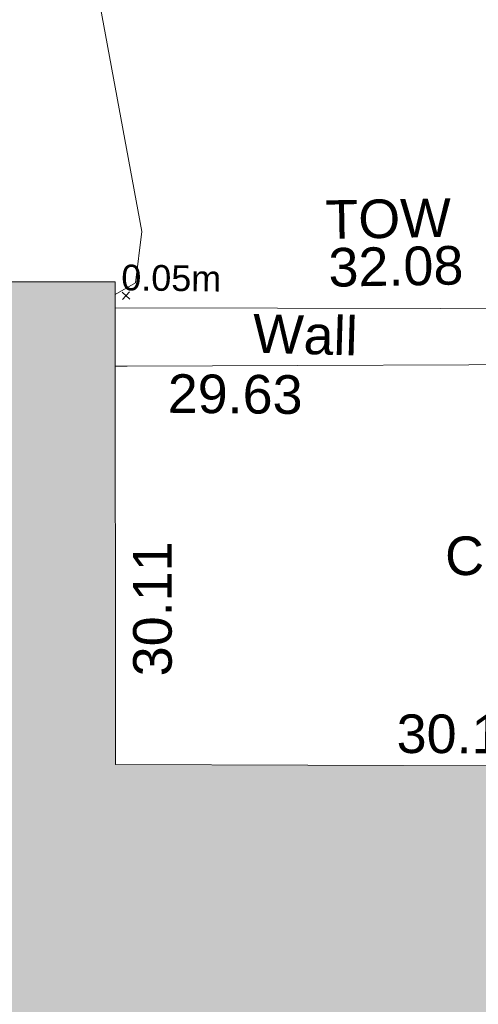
# Model space of a CAD drawing. Header units: millimetres. Extents: x -290717 to 520720, y -103372 to 287762.
# Tile 296 of 375: x 118551 to 123008, y 239168 to 248726. Entities that reach past the tile are written whole.
import ezdxf

# ---------------------------------------------------------------- set-up
doc = ezdxf.new("R2010")
doc.units = ezdxf.units.MM
doc.linetypes.add('IMPORT-UG_ELEC_LV_QLB2 _2_', pattern=[2700, 1500, -300.0000000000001, 0, -250, 150, -300.0000000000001, 0, -200])
doc.linetypes.add('IMPORT-UG_ELEC_STREET LIGHTING_QLB2 _2_', pattern=[2700, 1500, -300.0000000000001, 0, -250, 150, -300.0000000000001, 0, -200])
for name, color, linetype, lineweight, true_color in [('00_UAV_BUILDING_OUTLINE', 5, 'Continuous', 9, 0x0000ff), ('00_UAV_TOP_OF_WALL', 7, 'Continuous', 9, 0x666666), ('00_UAV_WALL', 7, 'Continuous', 9, 0x7c00a5), ('01_DTM_CONTOUR_MNR', 7, 'Continuous', 9, 0xa5a552), ('12333-PUM-2D-U-0001-C01 - Rev2_REVIT IMPORT_dwg', 7, 'Continuous', 9, 0x767676), ('A_RHA_Line', 7, 'Continuous', 9, 0x00a600), ('PUM-ELECTRIC-LV-QLB2', 1, 'IMPORT-UG_ELEC_LV_QLB2 _2_', 9, 0xff0000)]:
    doc.layers.add(name, color=color, linetype=linetype, lineweight=lineweight, true_color=true_color)
for name, color, linetype, lineweight in [('00_UAV_SURVEY_TEXT', 7, 'Continuous', 9), ('A_RHA_Detail', 7, 'Continuous', 9), ('GEN-TEXT', 7, 'Continuous', 9)]:
    doc.layers.add(name, color=color, linetype=linetype, lineweight=lineweight)
doc.styles.add('Arial_1', font='arial.ttf', dxfattribs={"height": 250})
doc.styles.add('Swis721 Lt BT_2', font='swissl.ttf', dxfattribs={"height": 375})

# ---------------------------------------------------------------- blocks, each defined once
blk = doc.blocks.new('12333-PUM-2D-U-0001-C01 - Rev2_REVIT IMPORT_dwg_MGS62954_T2_Galway_ITM_3d_Rev1-2077680-Site Location Plan Existing')
at = {"layer": '00_UAV_WALL', "color": 254, "true_color": 0xcccccc, "flags": 128}
for points in [[(534025713.02202, 725799229.0279396), (534030446.4721144, 725799137.6940099), (534032295.5120001, 725799102.0160002), (534032294.4580168, 725799035.6183711), (534032287.0795109, 725798570.7957666), (534031994.2650043, 725798575.1592485)], [(534030795.822911, 725798591.8091975), (534025818.7296135, 725798660.9559269), (534025703.5377153, 725798662.5562873)]]:
    blk.add_lwpolyline(points, dxfattribs=at)
at = {"layer": '01_DTM_CONTOUR_MNR', "color": 254, "true_color": 0xcccccc, "flags": 128}
blk.add_lwpolyline([(534025715.1695529, 725799357.2942255), (534025914.2059693, 725799468.7844578), (534025985.9064247, 725799966.4141912), (534025180.0000002, 725804780.0000001)], dxfattribs=at)
at = {"layer": '00_UAV_BUILDING_OUTLINE', "color": 251, "true_color": 0x666666, "char_height": 375, "width": 1495.902363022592, "attachment_point": 1, "line_spacing_factor": 1.005061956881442, "style": 'Swis721 Lt BT_2'}
for s, insert, rotation in [('30.11', (534025824.7888432, 725795649.1132455), 89.04079955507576), ('30.17', (534028379.214619, 725795235.5494721), 358.8250543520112)]:
    blk.add_mtext(s, dxfattribs=dict(at, insert=insert, rotation=rotation))
at = {"layer": '00_UAV_SURVEY_TEXT', "color": 251, "true_color": 0x666666, "insert": (534028875.8000001, 725796950.6296078), "char_height": 375, "width": 3286.236302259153, "attachment_point": 1, "line_spacing_factor": 1.005061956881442, "style": 'Swis721 Lt BT_2'}
blk.add_mtext('CONCRETE', dxfattribs=at)
at = {"layer": '00_UAV_TOP_OF_WALL', "char_height": 375, "attachment_point": 1, "line_spacing_factor": 1.005061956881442, "style": 'Swis721 Lt BT_2'}
for s, insert, width in [('TOW', (534027769.3170696, 725800235.7491298), 1343.937678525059), ('32.08', (534027791.778977, 725799771.9012071), 1495.902363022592)]:
    blk.add_mtext(s, dxfattribs=dict(at, insert=insert, width=width))
at = {"layer": '00_UAV_WALL', "color": 251, "true_color": 0x666666, "char_height": 375, "attachment_point": 1, "line_spacing_factor": 1.005061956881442, "style": 'Swis721 Lt BT_2'}
for s, insert, width, rotation in [('Wall', (534027054.476658, 725799146.6461433), 1130.237340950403, 357.334007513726), ('29.63', (534026213.5529042, 725798576.1078167), 1495.902363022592, 358.493569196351)]:
    blk.add_mtext(s, dxfattribs=dict(at, insert=insert, width=width, rotation=rotation))
blk = doc.blocks.new('12333-PUM-2D-U-0001-C01 - Rev2_REVIT IMPORT_dwg-1620468-Site Location Plan Existing')
at = {"layer": 'GEN-TEXT', "color": 253, "true_color": 0xaaaaaa}
for p, q in [((384704.9948137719, 183455.2884822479), (384775.7054918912, 183525.9991603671)), ((384775.7054918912, 183455.2884822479), (384704.9948137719, 183525.9991603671))]:
    blk.add_line(p, q, dxfattribs=at)
blk.add_blockref('12333-PUM-2D-U-0001-C01 - Rev2_REVIT IMPORT_dwg_MGS62954_T2_Galway_ITM_3d_Rev1-2077680-Site Location Plan Existing', (-533641079.6498471, -725615854.3561786))
at = {"layer": 'PUM-ELECTRIC-LV-QLB2', "insert": (385186.6327058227, 183778.7259696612), "char_height": 250, "width": 1160.025439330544, "attachment_point": 2, "rotation": 358.29031541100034, "line_spacing_factor": 0.9417779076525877, "style": 'Arial_1'}
blk.add_mtext('0.05m', dxfattribs=at)

msp = doc.modelspace()

# ---------------------------------------------------------------- hatches: boundary and pattern name
at = {"layer": 'A_RHA_Detail', "true_color": 0xc0c0c0}
h = msp.add_hatch(color=9, dxfattribs=at)
h.paths.add_polyline_path([(-80880.60083898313, -68502.79057078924), (-80400.86592458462, -68483.4150911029), (-80400.86592458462, -62984.64684182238), (-24474.85765180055, -63009.32043784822), (-24456.14471274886, -50840.30023854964), (-36622.55041054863, -50831.65104346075), (-36622.5504104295, -44228.57792609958), (-50959.05265825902, -44213.68205212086), (-50959.05265825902, -42573.78171509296), (-54563.93258049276, -42571.21897729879), (-54565.69773355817, -45054.17447471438), (-92408.82109324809, -45027.27149617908), (-92411.78875845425, -49201.74309219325), (-100061.9988811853, -49201.74309219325), (-100052.221444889, -64852.82557835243), (-86120.90825231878, -64852.82557835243), (-86092.16626519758, -62957.90041523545), (-84861.10047611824, -62957.90041520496), (-84854.79054275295, -68240.10973718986), (-80870.60226895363, -68240.10973718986)])
h.paths.add_polyline_path([(-137238.9269955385, -68461.93840922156), (-132719.7426408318, -68433.06336920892), (-132847.0731201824, -62850.0428228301), (-130454.6837966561, -62916.63108081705), (-130498.2830220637, -61355.8539363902), (-117581.136331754, -61423.42893434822), (-117492.3908565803, -49183.91309186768), (-125136.5200282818, -49178.47881939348), (-125133.5727033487, -45032.61887132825), (-163007.1824077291, -45005.69421944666), (-163007.1824077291, -44090.29634113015), (-163123.8521375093, -44090.21339942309), (-163122.6389897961, -42383.751842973), (-166563.8543420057, -42383.75184295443), (-166565.0349082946, -44044.3982420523), (-193158.4656786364, -44025.49275802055), (-193195.152889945, -62863.6565097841), (-137269.7106414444, -62916.63108078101), (-137254.3708868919, -65679.90523788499)])
h.paths.add_polyline_path([(120310.9497607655, -32334.2823016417), (120312.4652266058, -31610.73011961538), (133451.2244789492, -31638.24899384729), (133469.2230092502, -19717.98315777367), (121295.7536929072, -19692.48606427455), (121319.8434528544, -8190.941560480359), (112277.0825929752, -8172.001674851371), (112263.1769726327, -14811.12345451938), (78285.85310969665, -14739.95861435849), (78292.82277619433, -8167.077575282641), (76545.55099677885, -8163.40371230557), (69355.76844230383, -8152.931592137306), (69353.66597202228, -9156.746357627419), (68372.60878942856, -9154.691552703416), (68372.60878942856, -13705.52853212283), (69333.72334743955, -13707.54156767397), (69325.07112544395, -16249.53369225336), (66623.4489111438, -16249.53369225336), (66619.79243932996, -17995.29925522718), (65989.07757491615, -17995.29925522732), (65985.44262769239, -19730.78799479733), (57152.23993372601, -19712.28702423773), (57127.42535098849, -31559.89461998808), (70277.87165423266, -31587.43801817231), (70277.87165428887, -32271.74147154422), (78263.96947906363, -32285.12944888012), (78266.62669288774, -31019.79372153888), (112335.8856506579, -31091.15111856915), (112335.8856506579, -32317.57330550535), (119781.4233959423, -32333.17321910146)])
h.paths.add_polyline_path([(7503.71740934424, -1791.43926322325), (15482.43097389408, -674.0213230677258), (15484.0826184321, 148.1327206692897), (56188.28042539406, 205.5276654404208), (56155.8432600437, 14338.31663138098), (18016.62665932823, 14236.4814953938), (17967.9025208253, 34313.18372075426), (21727.10644861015, 34324.06926249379), (21708.9097307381, 40608.10218319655), (18009.66447156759, 40608.10218325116), (17995.54603703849, 45483.75063445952), (9770.084212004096, 45420.63294734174), (3966.216019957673, 45443.14492469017), (3984.771235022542, 14176.56786831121), (1023.062455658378, 14176.56786840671), (-276.5134647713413, 14190.52623465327), (-231.6790044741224, 5976.811441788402), (-226.4491536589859, 193.7444677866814), (1220.250839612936, 179.5999159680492), (7477.609307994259, 143.2867556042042), (7488.638446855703, -674.0213230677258)])
h.paths.add_polyline_path([(77755.59663317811, 53.47451145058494), (77729.51881611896, 1699.844979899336), (94464.47132486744, 1659.976083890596), (94606.37913471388, 17991.39023626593), (88810.41901146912, 18015.03260816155), (88799.89418497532, 14436.74271609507), (69413.88950349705, 14457.87738898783), (69377.35724448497, 99.62816357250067), (70760.85642036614, 92.0068082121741)])
h.paths.add_polyline_path([(61252.12079698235, 46453.95617369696), (105774.7348988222, 46472.68783510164), (105768.2642197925, 61852.61234310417), (92285.13876306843, 61852.61234310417), (92308.59670397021, 65784.30757142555), (96107.46680002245, 65767.6044524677), (96059.6808111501, 75209.20847378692), (101084.8427276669, 75071.88872768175), (104988.0046543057, 74765.36560410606), (108403.6894220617, 74363.84089439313), (112009.2703903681, 73787.25420864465), (115645.3524814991, 73049.69667210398), (116890.8108050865, 72761.69136255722), (120208.9929832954, 71893.18353872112), (120865.241739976, 71703.68487155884), (124135.6329505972, 70669.67317909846), (127435.6253142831, 69480.50055823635), (127820.4368655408, 69394.93141813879), (128274.3081769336, 69331.69585757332), (128731.879114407, 69306.66104520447), (129189.9401456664, 69320.00258265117), (129645.2782985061, 69371.62688830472), (130094.6997111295, 69461.17185607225), (130535.0520071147, 69588.00939078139), (130963.2464342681, 69751.2498188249), (131376.279516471, 69949.74812593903), (131771.254123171, 70182.11198906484), (132162.5575600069, 70460.54046602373), (132496.0921582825, 70741.69081117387), (132820.8713676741, 71064.98072578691), (133117.4593294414, 71414.31364276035), (133383.77568926, 71787.23923958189), (133616.5473239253, 72178.53728446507), (133817.1647262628, 72590.54524901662), (133982.6025969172, 73017.89547517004), (134111.7005086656, 73457.59040804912), (134203.5529320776, 73906.545904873), (134257.5155882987, 74361.61286220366), (134272.5462649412, 74819.59931534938), (134250.5259874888, 75277.29281749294), (134189.6227572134, 75731.48297750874), (134090.9274700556, 76178.98397761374), (133955.1324028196, 76616.65691996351), (133783.1900598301, 77041.4318434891), (133576.3064937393, 77450.3292564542), (133335.9328436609, 77840.48103831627), (133063.7551572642, 78209.15055536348), (132761.6825665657, 78553.75185442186), (132431.8338935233, 78871.86780505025), (132076.5227904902, 79161.26705200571), (131698.2415079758, 79419.91966864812), (131299.6434187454, 79646.01139199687), (131093.5942456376, 79746.34209763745), (132146.0467355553, 83110.22226149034), (122787.763295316, 86282.54285521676), (121604.3555410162, 82800.35918872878), (117095.9864226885, 83870.84033788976), (116841.9598400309, 83526.35449576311), (116120.5435466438, 91221.9361197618), (110237.7341284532, 91274.27491024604), (110194.3680786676, 90435.39030217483), (104988.0046543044, 90486.49901569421), (104973.2761846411, 94309.82427956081), (103746.1314668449, 94309.82427962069), (103839.9937121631, 122852.1474272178), (96365.09202303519, 122931.9599471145), (96350.3400238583, 123952.416858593), (104555.5505249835, 123902.1925258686), (104607.3234457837, 120248.5396157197), (125502.5015002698, 120134.193340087), (125662.0200253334, 137657.3796883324), (114479.5865733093, 137699.2256881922), (114382.3062641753, 129149.9458158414), (104644.1590035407, 129187.997507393), (104577.9931702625, 126217.3903165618), (101184.4926405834, 126159.1566967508), (101264.6166812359, 135959.2655565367), (89967.23177303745, 135988.8856164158), (89927.63362986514, 125823.6463181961), (93630.53562299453, 125840.7948842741), (93580.6568888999, 122931.9599471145), (88697.38835373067, 122904.7310127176), (88679.38989541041, 95739.0914377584), (86378.25848993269, 95739.0914377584), (86378.18187189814, 96178.10083375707), (83279.5074328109, 96200.92083330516), (83273.62493422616, 95735.74732136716), (70169.67509616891, 95733.22421950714), (70166.2684274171, 96272.07409350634), (66674.99731291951, 96257.14073659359), (66654.74538556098, 95755.71092140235), (65784.77231076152, 95755.71092140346), (65887.65094981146, 117470.6305650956), (53473.34271625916, 117487.9046429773), (53434.44066306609, 98570.4634906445), (40649.41626913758, 98570.46349066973), (40610.16711556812, 94406.01479082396), (38853.82372865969, 94410.36303444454), (38848.65589191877, 89463.65332732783), (40612.46601909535, 89518.45976927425), (40665.38257359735, 86257.73741131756), (38372.19584673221, 86305.7230928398), (38369.79373532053, 76901.0507917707), (50937.95125076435, 76944.40198877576), (50922.88567283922, 74598.78180893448), (56484.90611318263, 74588.85093774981), (56484.9061131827, 75194.85181998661), (92465.40372273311, 75233.02581663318), (92645.92783659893, 71766.64845097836), (89810.5550181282, 69362.83965827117), (85313.16173971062, 69360.94750424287), (85313.16173971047, 66907.40508090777), (75210.14498260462, 66903.15451592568), (75210.14498260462, 63815.70944554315), (70819.40014306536, 63815.70999204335), (70819.21601502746, 64253.35708063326), (69456.8341568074, 64253.35708063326), (69455.71957374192, 66901.99623168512), (61303.3285675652, 66898.56680686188), (61304.56054652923, 63970.32021231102), (70500.41048205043, 63970.32021223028), (70500.40885431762, 61852.59006210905), (61245.64388480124, 61848.69637492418), (61252.12079698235, 46455.07044720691)])
h.paths.add_polyline_path([(-17153.16561239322, 48569.32684293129), (-17153.16561227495, 60770.38083690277), (-29362.88357762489, 60774.7042869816), (-29362.88357762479, 67399.20394583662), (-43507.25361058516, 67405.01911302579), (-43488.53133082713, 69093.07334179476), (-45766.41866234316, 69109.32868391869), (-45794.34620035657, 67405.01911302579), (-47272.11273197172, 67404.21245453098), (-47272.44887636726, 66454.91798912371), (-86004.56386335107, 66468.6329952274), (-86006.66970790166, 60521.58362724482), (-92662.8772251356, 60521.58362724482), (-92666.53762789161, 50184.35611936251), (-79752.016597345, 50179.78302554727), (-79752.016597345, 48591.49323813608), (-17157.71631240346, 48569.32845421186)])
h.paths.add_polyline_path([(-201056.4185879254, 48628.75479108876), (-138377.9751621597, 48634.64535782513), (-138377.9751621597, 50133.28202330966), (-125467.710581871, 50134.49533928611), (-125468.6909603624, 60566.19036866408), (-132186.8595615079, 60565.86652591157), (-132187.4203588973, 66533.01978768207), (-170643.3098734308, 66805.61809689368), (-170643.3098732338, 67738.78475851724), (-200340.0100486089, 67488.93693767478), (-200348.7175167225, 60827.7802510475), (-201057.5650552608, 60827.71357562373), (-201056.6510294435, 51102.0431337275)])
h.paths.add_polyline_path([(-240051.5126725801, 54769.1949116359), (-239444.4902595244, 54811.10754483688), (-239186.5396225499, 54841.92927608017), (-238764.8191578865, 54940.98166103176), (-238382.4735933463, 55122.46891391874), (-237990.3402229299, 55354.87497237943), (-237269.2031026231, 55936.21514997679), (-237030.2712443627, 56228.66101920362), (-236793.0039600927, 56569.31473977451), (-236554.5880579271, 57004.26389721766), (-236432.7219585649, 57267.46508911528), (-236300.0815274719, 57753.26239002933), (-236250.7285154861, 58017.17885687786), (-236235.6490610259, 58516.21786795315), (-236233.2538430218, 58987.85640057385), (-236213.702979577, 59823.48083772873), (-236363.8287856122, 59820.8603820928), (-236634.0279869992, 60698.06075831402), (-236391.9547756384, 61432.1972634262), (-236225.4740089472, 61435.10319604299), (-236201.6036570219, 62637.68779599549), (-232563.5271750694, 62639.28734435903), (-232563.5271750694, 63049.03842407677), (-232732.1945866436, 63049.15302221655), (-232860.1521278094, 63457.9589027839), (-232731.6068089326, 63914.24862701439), (-232560.8209657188, 63914.24862701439), (-232521.9864006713, 70597.99604498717), (-240628.6947850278, 70598.85496274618), (-240629.7923196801, 72350.98321581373), (-246412.6011213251, 72347.36085937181), (-246412.6011213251, 70616.45923939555), (-254449.5805725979, 70618.60952619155), (-254454.637144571, 70754.06491724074), (-254469.7140363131, 73191.6627625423), (-263883.2532625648, 73267.83063692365), (-263902.4181505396, 68260.74348557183), (-263714.8217520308, 68259.82096576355), (-263552.9672900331, 67819.6543439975), (-263719.0883117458, 67392.20684197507), (-263913.629869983, 67392.20684288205), (-263956.7001914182, 58633.76423459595), (-260181.1963171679, 58611.22607638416), (-260192.3146984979, 56354.25111578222), (-257184.684388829, 56339.46086010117), (-257213.4419958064, 57092.93866025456), (-257338.5163846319, 57093.27331227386), (-257471.0109295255, 57531.7457231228), (-257338.5163845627, 58062.22513700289), (-257203.4956297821, 58064.06881293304), (-257173.5751889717, 58598.54056827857), (-256478.2273617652, 58575.27357918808), (-256478.2273617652, 58788.51859477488), (-256013.0091299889, 58911.92701537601), (-255397.0786589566, 58780.99767608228), (-255397.0786664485, 58595.98242230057), (-243809.8853614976, 58585.92793205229), (-243805.3570672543, 58352.04527760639), (-243740.9394682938, 57884.52572396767), (-243619.083060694, 57421.84877501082), (-243424.3877541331, 56943.65915328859), (-243247.1437899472, 56608.24157716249), (-243003.0710577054, 56249.99021479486), (-242732.2093200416, 55932.75703086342), (-242371.7230179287, 55603.12658814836), (-242141.2551255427, 55424.88676771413), (-241804.9643038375, 55216.88439829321), (-241529.464082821, 55077.02869058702), (-241100.6275144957, 54917.18295005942), (-240836.2134980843, 54840.82833179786), (-240453.4486196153, 54788.6078413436), (-240203.3756532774, 54776.52967577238)])
h.paths.add_polyline_path([(40276.69022620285, 59895.3641775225), (40328.62676026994, 69196.9439153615), (36588.99968782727, 69217.82459101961), (36619.46637569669, 74674.25962431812), (32264.36460075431, 74687.02318924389), (32233.48293864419, 69156.26826309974), (11916.69390488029, 69269.70959690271), (11966.66200108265, 78218.75165977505), (29087.50901742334, 78123.15526811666), (29143.44567202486, 88141.13700481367), (15719.34879623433, 88216.09212957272), (15732.60379610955, 90589.99788900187), (4594.294101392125, 90652.19003492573), (4525.129359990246, 78265.12250452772), (10096.76365550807, 78234.01258734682), (10077.43887221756, 74773.03821913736), (4547.641142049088, 74803.91453678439), (4465.579974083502, 60107.16002351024), (19125.89094757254, 60025.30234268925), (19139.86249371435, 62527.53804648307), (31738.59196305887, 62457.19146407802), (31724.55430855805, 59943.11609818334), (38369.79364222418, 59906.01157297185)])
h.paths.add_polyline_path([(-246083.0241259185, 72334.29150213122), (-246083.0594797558, 72334.30275087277), (-246208.2905500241, 72334.29150213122)])
h.paths.add_polyline_path([(-114575.3004830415, 112178.0758696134), (-114575.3246436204, 112178.0758696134), (-114707.2752166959, 115801.5811617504)])
h.paths.add_polyline_path([(-154699.9178766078, 101760.4080976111), (-114382.0503338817, 101776.0542915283), (-114382.0503338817, 106926.936016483), (-113755.641395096, 106927.1791078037), (-113757.5507412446, 111847.2721532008), (-114431.6837526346, 111847.2721532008), (-114431.8098651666, 112178.075869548), (-114575.3004830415, 112178.0758696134), (-114578.9984943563, 121707.2390834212), (-123056.9849702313, 121707.2390834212), (-123068.8201032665, 156452.7036899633), (-119381.2340625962, 156454.1347343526), (-119381.2340625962, 160165.8603541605), (-115501.031452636, 160167.3661472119), (-115503.3750945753, 166206.5793118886), (-132411.7987151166, 166599.6604729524), (-132411.8243306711, 166665.6603411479), (-135275.0124468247, 166664.5489553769), (-135275.0124468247, 166628.1883102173), (-135911.3205077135, 166628.1944503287), (-135911.3479256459, 166352.1604668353), (-152521.1633846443, 166345.7145607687), (-152518.3680955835, 159142.6836790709), (-150699.3133726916, 159117.9265656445), (-150755.6690356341, 122560.6912032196), (-151059.2005266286, 122560.6912032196), (-151061.0981347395, 121302.4374931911), (-154138.3148337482, 121372.6012653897), (-154138.3148337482, 121865.183451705), (-154704.3888425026, 121867.2611370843), (-154688.5451973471, 119352.3937021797), (-154745.5933227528, 119352.3715636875), (-154745.5763474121, 118722.1532660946), (-160794.1544526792, 118748.744283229), (-160794.1544527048, 119410.5425977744), (-163852.1622693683, 119422.408321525), (-163855.0715294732, 118762.2003111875), (-167568.6765459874, 118778.5256058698), (-166634.6619849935, 124395.1277019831), (-166843.6206842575, 124471.2090400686), (-167568.6765459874, 124707.6250904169), (-168028.2173235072, 124841.3808643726), (-168630.5006276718, 124991.3056740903), (-169238.2056070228, 125117.4693074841), (-169850.3952285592, 125219.6772877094), (-170466.1255403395, 125297.7720169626), (-171089.1102599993, 125351.8553033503), (-171704.4065937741, 125381.1774254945), (-172325.0479971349, 125386.3595015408), (-172782.2248668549, 125374.5832363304), (-173401.7764236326, 125337.4554476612), (-174019.3926983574, 125276.0328036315), (-174634.1213722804, 125190.4100127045), (-175245.0145766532, 125080.7190996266), (-176047.1958093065, 124895.7675261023), (-176665.4852587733, 124724.7228134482), (-177045.3001228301, 124609.1129151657), (-177631.5127793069, 124405.2077276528), (-176665.4852586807, 118818.5158793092), (-177558.9402083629, 118822.4435769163), (-177662.2853368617, 125263.4341236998), (-176365.3912352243, 126542.9270807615), (-159462.2970490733, 126319.9103917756), (-157057.7396790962, 128609.0850976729), (-157060.6673204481, 136153.1661957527), (-158638.8016610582, 137740.2441626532), (-159352.3735831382, 137740.2441626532), (-161634.4140635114, 140201.1078539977), (-168727.9404946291, 140256.8191147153), (-171035.0401162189, 137942.884730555), (-174184.1459014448, 137942.884730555), (-176460.1168228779, 140292.2858551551), (-177341.68569345, 140292.285855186), (-177341.7114445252, 140358.4281613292), (-183428.5803825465, 140356.0660244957), (-185921.6385984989, 137917.4639097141), (-185921.6385985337, 131757.309115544), (-186906.8767412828, 131756.9267734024), (-187725.3914540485, 130809.9989183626), (-187724.0588902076, 127376.1828149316), (-186481.0281350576, 126304.557648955), (-186479.4846755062, 122327.2959175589), (-185176.2828158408, 121059.4673825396), (-180304.1129154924, 121059.4673825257), (-180304.1136492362, 118802.0484409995), (-193555.3706955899, 118802.0484409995), (-193555.3686998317, 133117.8341649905), (-192593.6442938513, 133118.2073819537), (-192593.6442938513, 134200.8158367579), (-192224.6284783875, 134200.9592041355), (-192225.5653014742, 136615.0101267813), (-192595.0012461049, 136615.0101267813), (-192595.4357332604, 137734.4745166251), (-193589.2709668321, 137734.4746851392), (-193589.2685988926, 147474.5705834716), (-193163.2062206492, 147492.8644728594), (-192606.8095195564, 147551.4951472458), (-192359.9383250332, 147589.5931622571), (-192199.8207947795, 147616.5827293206), (-191882.7548926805, 147682.9245600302), (-191568.5380071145, 147761.6632019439), (-191020.2573150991, 147932.4221712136), (-190950.5841382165, 147955.8263236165), (-190647.7999969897, 148070.951423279), (-190349.769078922, 148197.8750093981), (-190056.9509284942, 148336.4013817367), (-189769.7970512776, 148486.316942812), (-189375.4954991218, 148717.2624196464), (-189132.9060261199, 148873.2749095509), (-188867.5421091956, 149059.0543930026), (-188609.6764469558, 149255.1087866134), (-188354.9814056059, 149465.3525772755), (-188079.6339208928, 149713.8792482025), (-187884.9836199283, 149901.8220103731), (-187538.2510284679, 150274.4802367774), (-187446.2998447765, 150378.396083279), (-187241.3270201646, 150629.2310214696), (-187046.3599558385, 150887.9197697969), (-186861.699277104, 151154.0634500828), (-186546.1373636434, 151669.8298752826), (-186524.4196769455, 151707.063245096), (-163675.289831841, 151669.8298752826), (-163687.5843044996, 148134.0767945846), (-157303.6541541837, 148136.4921063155), (-157303.6541541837, 155759.9150161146), (-157557.4317586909, 155765.0384228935), (-157555.9168973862, 166678.0466575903), (-187009.2021991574, 166699.7464767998), (-187013.0952111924, 162054.4009359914), (-188707.1775469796, 162044.5925187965), (-188705.9961893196, 155021.5333641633), (-188737.9999316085, 154650.5326603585), (-188799.0133970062, 154283.1866125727), (-188857.2045401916, 154035.4341107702), (-188966.1106131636, 153679.3368924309), (-189102.6200311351, 153332.8820747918), (-189265.8911677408, 152998.2056672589), (-189454.9174010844, 152677.3710606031), (-189645.2484685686, 152421.322012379), (-189916.9563410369, 152104.2450531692), (-190212.7041973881, 151809.4634871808), (-190530.6686598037, 151538.7947475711), (-190868.889367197, 151293.9075915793), (-191225.2810786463, 151076.3118324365), (-191597.6465194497, 150887.3490190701), (-192092.8415776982, 150682.5621956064), (-192485.2937347, 150569.6612301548), (-192903.8930807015, 150482.2408890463), (-193187.215491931, 150440.8868273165), (-193594.1866364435, 150407.1257787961), (-193594.5953882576, 151459.989522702), (-205369.2399268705, 151455.4201248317), (-205354.452352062, 113350.0822379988), (-207187.1580384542, 113349.3709450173), (-207184.3024929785, 105991.0636522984), (-205312.8709512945, 105991.0636522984), (-205311.2365670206, 101769.6553082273), (-175488.645120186, 101781.2285901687), (-175488.645120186, 110889.6985621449), (-154703.462766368, 110897.5679794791), (-154700.5193329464, 103310.2697088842)])
h.paths.add_polyline_path([(193735.9435692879, 113047.8274775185), (208865.0938716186, 114991.026643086), (208976.1154122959, 114126.6471161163), (216447.8967330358, 115086.3281915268), (216038.7305308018, 118271.970241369), (232648.5073383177, 120405.3421627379), (233425.9936153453, 114352.0734369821), (240632.2017567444, 115277.6440986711), (239854.8412683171, 121329.9334728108), (256406.8682407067, 123455.8879629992), (257091.7572256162, 118089.1198988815), (264572.287122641, 119040.8180953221), (261877.8350554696, 138524.7609215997), (259178.7147038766, 138221.6086023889), (259197.3483654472, 137439.0084132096), (254686.1480587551, 136897.0007613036), (255412.6810205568, 131314.8303174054), (240852.7447965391, 129522.4514055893), (239771.0426540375, 137918.8519126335), (240649.582243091, 138010.1984551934), (240062.3063116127, 142776.6750342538), (239165.7694641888, 142685.0143484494), (237630.9646614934, 151018.3171733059), (266172.8791088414, 154560.7889781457), (271297.187694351, 142612.4006970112), (276531.7397502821, 144861.0987145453), (274941.5029779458, 148527.903728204), (302074.530765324, 160134.9084326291), (300215.9323773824, 164320.1841173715), (301528.161327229, 164907.0997990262), (300405.1237791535, 167477.8916353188), (299016.6944531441, 166945.7181825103), (295626.7488506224, 174518.7544287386), (294333.0289184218, 177537.1551681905), (287288.847594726, 174518.7544287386), (289427.6893504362, 169661.0163464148), (272956.7816584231, 162557.1203578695), (271943.2187786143, 164897.4305293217), (267016.3118217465, 162764.0369715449), (268502.3094164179, 159357.043014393), (265200.4029571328, 157946.4096681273), (226856.4166955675, 153146.7821791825), (227510.3041274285, 148852.0205335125), (228280.9873164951, 141179.0007484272), (227302.3544112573, 141050.2812999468), (227895.3788231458, 136433.1758633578), (228748.5501749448, 136523.8855003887), (229602.307730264, 128023.7667641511), (217691.2359889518, 126493.8999679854), (217642.3600127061, 126874.4332670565), (215138.5007311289, 126552.8357430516), (215194.9980427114, 126112.9650749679), (215015.6132225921, 126089.9247571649), (214840.967257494, 127449.6644606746), (192258.7012018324, 124549.1816390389), (193486.3576426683, 114991.026643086)])
h.paths.add_polyline_path([(-78076.24179098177, 117605.518872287), (-78076.23951907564, 117610.0871212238), (-78070.31812256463, 129485.733079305), (-74723.15926546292, 129478.3852560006), (-74723.15926546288, 125435.7860625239), (-48015.64546089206, 125380.0246061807), (-47996.55031653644, 135872.5822179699), (-61198.159180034, 135901.5630078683), (-74714.72264147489, 135923.5088764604), (-74723.62876031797, 131865.2975510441), (-78070.31812256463, 131872.6421692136), (-78062.97909490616, 149549.768943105), (-58292.26570494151, 149541.5607197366), (-58292.26570494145, 148946.2407608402), (-37707.70924049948, 148937.6946534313), (-37707.70924049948, 159740.0690313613), (-44148.26955758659, 159742.7429641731), (-44148.26955758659, 162961.3319175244), (-49829.95437586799, 162961.3319175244), (-49830.92144141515, 160632.0129326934), (-78494.0902662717, 160643.9130440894), (-78494.0902662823, 161615.1537737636), (-78739.22585210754, 161615.2555472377), (-78691.79195364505, 168187.9195488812), (-90844.5764503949, 168126.8149080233), (-90962.52567696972, 152686.7636278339), (-89064.97866810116, 152685.97582136), (-89079.54115383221, 117610.0871212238), (-78374.80210165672, 117605.6428258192)])
h.paths.add_polyline_path([(69254.82576126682, 129235.9722870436), (69259.97086178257, 136167.7892474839), (86068.0992678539, 136131.0235193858), (86008.66431381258, 164703.3084147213), (58789.63167882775, 164723.5115811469), (58789.63167882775, 170119.2062865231), (54460.16324890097, 170122.4198087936), (54457.21717773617, 166153.2792453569), (47042.21516498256, 166158.7829869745), (47041.10931533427, 164668.9097040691), (39173.27935198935, 164674.7495545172), (39172.83712618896, 164078.9539098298), (17014.87910992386, 164095.400525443), (17002.38841206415, 147267.1142245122), (12659.63471563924, 147267.1142245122), (12653.6008753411, 139137.9291796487), (17031.41608901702, 139134.6797717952), (17024.58791744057, 129935.3194463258), (39191.34773726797, 129918.8662983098), (39191.34773726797, 129258.2867272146), (69014.0340609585, 129236.1510132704)])
h.paths.add_polyline_path([(39265.62356917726, 139467.8223435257), (33050.91021530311, 139484.1586867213), (33087.56357182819, 153427.9220784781), (39277.60130890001, 153411.6505991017), (39277.60130890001, 152830.3127277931), (43058.29603858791, 152820.3745823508), (43024.83899408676, 140092.5601633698), (39267.2657899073, 140092.5601633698)])
h.paths.add_polyline_path([(1979.548949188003, 189123.2414339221), (18699.10403225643, 189180.0465563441), (18678.46874727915, 195253.6675675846), (24349.02704558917, 195272.9334349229), (24334.96888369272, 199550.7690689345), (28829.78348971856, 199566.0403168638), (28798.35772162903, 208815.6446465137), (24334.94961552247, 208806.1514042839), (24333.90624838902, 209113.2475694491), (16811.59093053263, 209087.6902915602), (16806.58456496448, 208843.590909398), (6772.293057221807, 208809.4991440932), (6797.166076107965, 201488.5780549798), (-8471.058649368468, 201436.7038403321), (-8471.058649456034, 200429.0172029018), (-11856.09020773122, 200417.5164702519), (-11823.72827012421, 190892.3684139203), (-7614.729360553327, 190904.9356358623), (-7614.729360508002, 190170.8290169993), (-4608.619189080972, 190169.2993656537), (-4608.238782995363, 190916.8832264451), (1973.379031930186, 190939.2444093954), (1977.122761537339, 189837.3456606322)])
h.paths.add_polyline_path([(-20506.2213294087, 190640.028646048), (-20122.28942212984, 206347.1214480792), (-41550.34215554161, 207015.255795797), (-41462.26177905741, 210449.6195896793), (-31391.41053375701, 210152.0276719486), (-31078.64493158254, 223862.574366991), (-44305.08575746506, 224230.797228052), (-44490.79956595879, 211865.5542346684), (-47510.12209651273, 211942.9901386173), (-47722.57925074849, 203659.0205615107), (-47076.06680551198, 203635.3001466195), (-47175.4684425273, 199531.9403872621), (-46801.21126120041, 199520.4703265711), (-46873.68175963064, 195478.589946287), (-44600.40472249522, 195425.25597799), (-44685.88459510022, 192243.2795180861), (-38073.99929110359, 192135.6564361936), (-38104.39995468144, 191126.9722513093), (-21537.79264469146, 190668.5723413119)])
h.paths.add_polyline_path([(16801.02360974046, 195961.5001375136), (9656.615133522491, 196015.1086064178), (9643.83815057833, 199513.9922857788), (11631.77992465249, 199485.8321209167), (11631.79209405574, 203322.2460457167), (16806.58456511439, 203391.4855727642), (16801.04077099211, 195984.4293109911)])
h.paths.add_polyline_path([(122084.9263243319, 200536.2570557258), (122088.180516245, 206386.1947929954), (125211.1061637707, 206386.1947929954), (125211.1162733, 206645.8932838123), (126202.709897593, 206645.8932838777), (126203.0204768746, 207041.0477229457), (130401.4034740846, 206979.0758390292), (130444.269112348, 209883.2802976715), (126202.8383602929, 209945.883203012), (126203.0204768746, 214624.1281189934), (127364.7919503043, 214624.1281189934), (127365.2106673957, 225380.2058570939), (126159.8599207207, 225380.2527798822), (126207.4133336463, 241475.3410923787), (119482.541129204, 241495.8747302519), (119479.204156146, 246182.0096278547), (109943.9121324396, 246175.219673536), (109953.2702600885, 233033.3814297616), (115000.5285021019, 233033.3814296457), (114999.5792924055, 208653.4991933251), (112026.3032629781, 208653.4991933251), (112024.3519988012, 200538.6764491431), (122024.6079402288, 200536.271559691)])
h.paths.add_polyline_path([(30087.05071628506, 200986.75440713), (38030.67179073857, 201028.6865661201), (38030.67179073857, 202922.9731661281), (38109.89531489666, 202923.3913649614), (38067.25569093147, 208827.6066631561), (38013.35839375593, 208827.667223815), (38012.38630312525, 209012.5383931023), (30044.90685988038, 208970.4802974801), (30060.65944993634, 205986.3119354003)])
h.paths.add_polyline_path([(195986.2599411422, 205661.5722736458), (202896.8751332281, 206052.0074670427), (202676.886254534, 209945.7611691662), (195766.2710618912, 209555.325975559)])
h.paths.add_polyline_path([(-91652.40581580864, 206392.6172135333), (-79454.24421187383, 206432.5105635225), (-79629.29258199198, 238245.6998510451), (-68904.21147484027, 238215.095164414), (-68918.56040493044, 246314.0782553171), (-68756.515268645, 246312.9061543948), (-68755.20581930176, 246638.9786699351), (-79620.07671794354, 246651.3624133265), (-79606.5628449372, 247343.5411849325), (-82154.50636787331, 247318.0695596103), (-82154.50636787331, 247488.1275895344), (-91640.64698348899, 247472.5371040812), (-91638.72040628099, 246846.4753752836), (-131470.3702759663, 246641.42150215), (-131470.3702759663, 250159.5419305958), (-142857.1087886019, 250176.7939677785), (-142864.0554935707, 246220.0701029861), (-165118.8027587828, 246272.3986783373), (-165040.0492656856, 253907.936045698), (-178677.4727934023, 253929.5079730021), (-178699.5521575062, 238176.7234097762), (-138599.3373496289, 238209.4781454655), (-138548.4479938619, 206627.5237025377), (-126646.6702863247, 206572.2299428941), (-126666.6805510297, 234825.8818836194), (-124962.7180531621, 234825.9534805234), (-124969.0241559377, 234688.4891474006), (-91595.61129713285, 234664.3133306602), (-91650.87307429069, 207155.5994723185)])
h.paths.add_polyline_path([(142123.7078306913, 209113.5383730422), (152768.4446292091, 209127.3137315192), (152745.2992288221, 227012.6338093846), (142100.5623961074, 226998.8584508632), (142121.8067345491, 210582.5602414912)])
h.paths.add_polyline_path([(168998.8561285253, 209274.9592350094), (169026.8416078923, 226860.3446541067), (161686.6780313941, 226876.6646907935), (161647.6783165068, 209291.3037608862), (168846.6177107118, 209275.2977201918)])
h.paths.add_polyline_path([(49761.46820716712, 218476.567809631), (49794.00484362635, 223316.1680811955), (41274.07755979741, 223363.4010619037), (41273.58999769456, 223290.879563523), (32187.30576793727, 223351.9666549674), (32202.10532416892, 225553.2987455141), (20081.8372469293, 225634.7833114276), (20035.26675877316, 218707.7438838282), (31566.33951793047, 218630.2204926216), (31566.12891728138, 218598.8950898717), (49547.01686615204, 218478.0095661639)])
h.paths.add_polyline_path([(162361.9830851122, 234154.0520866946), (162366.6425722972, 241589.9129272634), (135261.1026964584, 241630.986197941), (135249.0888707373, 234197.8735112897), (160249.0277027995, 234157.467167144)])
h.paths.add_polyline_path([(176458.8604388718, 246709.572470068), (176516.248447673, 252173.1529805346), (168884.2833866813, 252253.3171281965), (168934.8652923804, 257068.9279575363), (164355.0504715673, 257117.0331241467), (164296.1746742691, 251511.8088120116), (164416.8965511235, 251510.5407811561), (164367.8024342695, 246836.5737543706), (172300.1975056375, 246753.2539686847)])

# ---------------------------------------------------------------- linework, layer by layer
at = {"layer": 'A_RHA_Line', "color": 7}
for p, q in [((119479.2041949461, 246182.0096278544), (109943.912132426, 246175.2196735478)), ((119482.541129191, 241495.8747302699), (119479.2041949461, 246182.0096278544)), ((126207.413333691, 241475.3410924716), (119482.541129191, 241495.8747302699))]:
    msp.add_line(p, q, dxfattribs=at)

# ---------------------------------------------------------------- block references
at = {"layer": '12333-PUM-2D-U-0001-C01 - Rev2_REVIT IMPORT_dwg', "color": 254, "linetype": 'IMPORT-UG_ELEC_STREET LIGHTING_QLB2 _2_', "true_color": 0xffd4d4, "rotation": 0.9999999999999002}
msp.add_blockref('12333-PUM-2D-U-0001-C01 - Rev2_REVIT IMPORT_dwg-1620468-Site Location Plan Existing', (-261895.0770586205, 55869.5817132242), dxfattribs=at)

doc.saveas('drawing.dxf')
